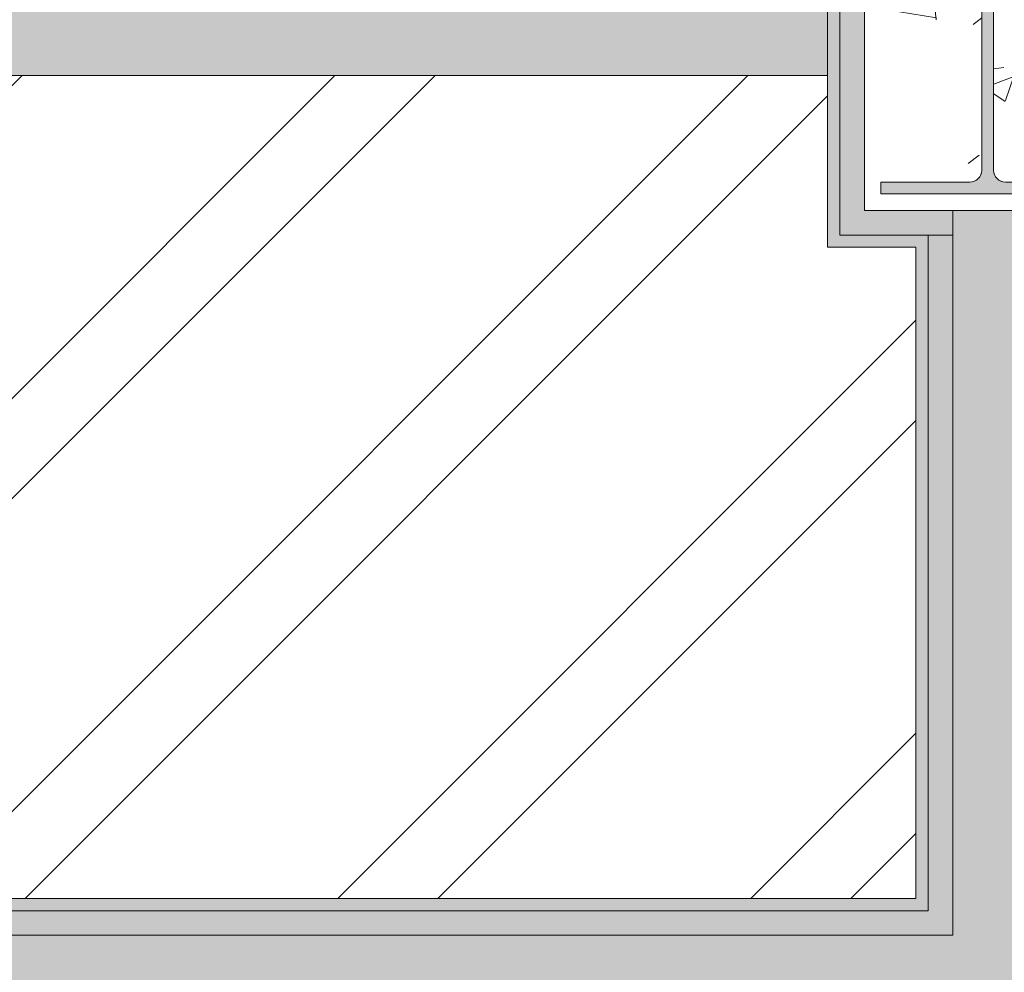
# Model space of a CAD drawing. Header units: millimetres. Extents: x -62758 to 78208, y -26429 to 33271.
# Tile 750 of 1056: x -19949 to -18749, y 28627 to 29787. Entities that reach past the tile are written whole.
import ezdxf

# ---------------------------------------------------------------- set-up
doc = ezdxf.new("R2010")
doc.units = ezdxf.units.MM
for name, color, linetype, lineweight in [('A-FLOR', 192, 'Continuous', 18), ('A-WALL', 113, 'Continuous', 18), ('A-WALL-PATT', 111, 'Continuous', 25), ('S-COLS', 52, 'Continuous', 9)]:
    doc.layers.add(name, color=color, linetype=linetype, lineweight=lineweight)

# ---------------------------------------------------------------- blocks, each defined once
blk = doc.blocks.new('_ARQPWR_Pilar perfil I - _TP15-5763025-PLANTA DE IMPERMEABILIZAÇÃO - TÉRREO')
at = {"layer": 'S-COLS', "lineweight": 5}
blk.add_hatch(color=256, dxfattribs=at).paths.add_polyline_path([(-105, 127), (-130, 127), (-130, 112.6), (-21.6, 112.6), (-11.4, 108.2), (-7.2, 98.2), (-7.2, -98.2), (-11.4, -108.4), (-21.6, -112.6), (-130, -112.6), (-130, -127), (130, -127), (130, -112.6), (21.6, -112.6), (11.4, -108.4), (7.2, -98.2), (7.2, 98.2), (11.4, 108.4), (21.6, 112.6), (130, 112.6), (130, 127), (-7.2, 127)])
at = {"layer": 'S-COLS', "color": 130, "lineweight": 5}
for p, q in [((130, 127), (-130, 127)), ((-130, 127), (-130, 112.6)), ((130, 112.6), (130, 127)), ((-130, 112.6), (-21.6, 112.6)), ((21.6, 112.6), (130, 112.6)), ((-7.2, 98.2), (-7.2, -98.2)), ((7.2, -98.2), (7.2, 98.2)), ((-21.6, -112.6), (-130, -112.6)), ((-130, -112.6), (-130, -127)), ((130, -112.6), (21.6, -112.6)), ((130, -127), (130, -112.6)), ((-130, -127), (130, -127))]:
    blk.add_line(p, q, dxfattribs=at)
for centre, start, end in [((-21.6, 98.2), 0, 90), ((21.6, 98.2), 90, 180), ((-21.6, -98.2), 270, 0), ((21.6, -98.2), 180, 270)]:
    blk.add_arc(centre, 14.4, start, end, dxfattribs=at)
blk = doc.blocks.new('FX-PNC-PILAR-TP61 - FX-PNC-PILAR-TP01-5760541-PLANTA DE IMPERMEABILIZAÇÃO - TÉRREO')
at = {"layer": 'S-COLS', "lineweight": 5}
h = blk.add_hatch(dxfattribs=at)
h.set_pattern_fill('FP_244', color=256, style=0, pattern_type=2)
h.set_pattern_definition([(50, (205569.47, -14211.78), (364.368, -31.8783), [38.1, -419.1]), (355, (205569.47, -14211.78), (-70.486, 382.1133), [30.48, -335.28]), (100.451, (205599.83, -14214.44), (293.885, 350.2334), [32.38, -356.18]), (46.184, (205569.47, -14110.2), (542.1585, -84.086), [57.15, -628.65]), (96.636, (205614.65, -14117.2), (474.805, 494.8554), [48.57, -534.27]), (351.184, (205569.47, -14110.2), (474.81, 494.85), [45.72, -502.92]), (21, (205620.27, -14135.58), (303.2285, -204.5305), [38.1, -419.1]), (326, (205620.27, -14135.58), (123.604, 368.376), [30.48, -335.28]), (71.451, (205645.54, -14152.62), (426.834, 163.8427), [32.38, -356.18]), (37.5, (205569.47, -14211.78), (6.17665, 169.11015), [16.764, -314.452, 16.764, -660.146]), (37.5, (205569.47, -14211.78), (6.17665, 169.11015), [-347.98, -323.596, 16.764, -319.786]), (7.5, (205569.47, -14211.78), (133.6389, 200.3615), [16.764, -177.292, 16.764, -435.102]), (7.5, (205569.47, -14211.78), (133.6389, 200.3615), [-210.82, -306.832, 16.764, -111.506]), (327.5, (205456.19, -14211.78), (271.1818, -11.45836), [16.764, -110.236, 16.764, -905.256]), (327.5, (205456.19, -14211.78), (271.1818, -11.45836), [-143.764, -379.476, 16.764, -509.016]), (317.5, (205405.39, -14211.78), (296.2585, 50.8528), [16.764, -148.336, 16.764, -619.76]), (317.5, (205405.39, -14211.78), (296.2585, 50.8528), [-181.864, -246.38, 16.764, -356.616])])
h.paths.add_polyline_path([(186847.4, 15342.9), (186949.9, 15342.9), (186949.9, 15636.9), (186649.9, 15636.9), (186649.9, 15342.9), (186832.4, 15342.9)])
h.paths.add_polyline_path([(186857.4, 15362.9), (186669.9, 15362.9), (186669.9, 15377.3), (186778.3, 15377.3), (186788.6, 15381.7), (186792.7, 15391.7), (186792.7, 15588.1), (186788.5, 15598.3), (186778.3, 15602.5), (186669.9, 15602.5), (186669.9, 15616.9), (186929.9, 15616.9), (186929.9, 15602.5), (186821.5, 15602.5), (186811.3, 15598.2), (186807.1, 15588.1), (186808, 15389.6), (186811.3, 15381.6), (186821.5, 15377.3), (186929.9, 15377.3), (186929.9, 15362.9), (186867.4, 15362.9)])
at = {"layer": 'S-COLS', "color": 130, "lineweight": 5}
for p, q in [((186649.9, 15636.9), (186649.9, 15342.9)), ((186712.4, 15636.9), (186649.9, 15636.9)), ((186757.4, 15636.9), (186712.4, 15636.9)), ((186949.9, 15636.9), (186757.4, 15636.9)), ((186949.9, 15625.1), (186949.9, 15636.9)), ((186949.9, 15535.1), (186949.9, 15625.1)), ((186949.9, 15525.1), (186949.9, 15535.1)), ((186949.9, 15515.1), (186949.9, 15525.1)), ((186949.9, 15342.9), (186949.9, 15515.1)), ((186649.9, 15342.9), (186712.4, 15342.9)), ((186712.4, 15342.9), (186757.4, 15342.9)), ((186757.4, 15342.9), (186847.4, 15342.9)), ((186847.4, 15342.9), (186867.4, 15342.9)), ((186867.4, 15342.9), (186949.9, 15342.9))]:
    blk.add_line(p, q, dxfattribs=at)
blk = doc.blocks.new('BE-PMSa-MOD-ARQ-ESCOLA-EX-000-R_0056_rvt-1-PLANTA DE IMPERMEABILIZAÇÃO - TÉRREO')
at = {"layer": 'A-WALL', "lineweight": 5}
for color, points in [(254, [(-22055.5, 29719.1), (-18964.5, 29719.1), (-18964.5, 29879.1), (-22055.5, 29879.1), (-22055.5, 29736.9)]), (9, [(-18949.5, 29524.7), (-18919.5, 29524.7), (-18919.5, 29848.7), (-18949.5, 29848.7), (-18949.5, 29603.5)]), (9, [(-18857, 29524.7), (-18812, 29524.7), (-18812, 29554.7), (-18919.5, 29554.7), (-18919.5, 29524.7), (-18899.5, 29524.7)]), (9, [(-18812, 28671.9), (-18812, 29524.7), (-18842, 29524.7), (-18842, 28671.9), (-18814.5, 28671.9)])]:
    blk.add_hatch(color=color, dxfattribs=at).paths.add_polyline_path(points)
at = {"layer": 'A-WALL'}
for points in [[(-18964.5, 29509.7), (-18949.5, 29509.8), (-18949.5, 29878.7), (-18964.5, 29878.7), (-18964.5, 29554.7)], [(-18857, 29509.7), (-18857, 29524.7), (-18949.5, 29524.7), (-18949.5, 29509.7), (-18919.5, 29509.7)], [(-18857, 28701.9), (-18842, 28701.9), (-18842, 29524.7), (-18857, 29524.7), (-18857, 28716.9)]]:
    blk.add_hatch(color=7, dxfattribs=at).paths.add_polyline_path(points)
h = blk.add_hatch(color=7, dxfattribs=at)
h.paths.add_polyline_path([(-18919.4, 28701.9), (-18857, 28701.9), (-18857, 28716.9), (-22202, 28716.9), (-22202, 28701.9), (-19068.5, 28701.9)])
h.paths.add_polyline_path([(-22342, 28701.9), (-22332, 28701.9), (-22332, 28716.9), (-22342, 28716.9)])
at = {"layer": 'A-WALL', "lineweight": 5}
h = blk.add_hatch(color=9, dxfattribs=at)
h.paths.add_polyline_path([(-18857, 28671.9), (-18842, 28671.9), (-18842, 28701.9), (-22232, 28701.9), (-22232, 28671.9), (-19068.5, 28671.9)])
h.paths.add_polyline_path([(-22332, 28671.9), (-22322, 28671.9), (-22322, 28701.9), (-22332, 28701.9), (-22332, 28686.3)])
at = {"layer": 'A-WALL-PATT', "lineweight": 5}
for points in [[(-18802, 28581.9), (-18722, 28581.9), (-18722, 29554.7), (-18812, 29554.7), (-18811.9, 28581.9)], [(-21354.4, 28581.9), (-18812, 28581.9), (-18812, 28671.9), (-22322, 28671.9), (-22322, 28581.9), (-21865.3, 28581.9)]]:
    blk.add_hatch(color=251, dxfattribs=at).paths.add_polyline_path(points)
at = {"layer": 'A-WALL', "color": 90, "lineweight": 9}
for p, q in [((-18964.5, 29848.7), (-18964.5, 29509.7)), ((-18919.5, 29554.7), (-18919.5, 29848.7)), ((-18857, 29554.7), (-18919.5, 29554.7)), ((-18964.5, 29509.7), (-18949.5, 29509.7)), ((-18949.5, 29509.7), (-18919.5, 29509.7)), ((-18919.5, 29509.7), (-18857, 29509.7)), ((-18857, 29509.7), (-18857, 28716.9)), ((-18857, 28716.9), (-22187, 28716.9))]:
    blk.add_line(p, q, dxfattribs=at)
at = {"layer": 'A-WALL', "color": 130, "lineweight": 5}
for p, q in [((-18949.5, 29524.7), (-18949.5, 29848.7)), ((-18812, 29524.7), (-18812, 29554.7)), ((-18812, 29554.7), (-18812, 29524.7)), ((-18919.5, 29524.7), (-18949.5, 29524.7)), ((-18857, 29524.7), (-18919.5, 29524.7)), ((-18842, 29524.7), (-18857, 29524.7)), ((-18842, 28701.9), (-18842, 29524.7)), ((-18812, 29524.7), (-18842, 29524.7)), ((-18812, 28671.9), (-18812, 29524.7)), ((-22202, 28701.9), (-18857, 28701.9)), ((-18842, 28701.9), (-18857, 28701.9)), ((-22232, 28671.9), (-18857, 28671.9)), ((-18842, 28671.9), (-18857, 28671.9)), ((-18812, 28671.9), (-18842, 28671.9))]:
    blk.add_line(p, q, dxfattribs=at)
at = {"layer": 'A-WALL', "color": 170, "lineweight": 5}
for p, q in [((-18964.5, 29719.1), (-22055.5, 29719.1)), ((-18722, 29554.7), (-18812, 29554.7))]:
    blk.add_line(p, q, dxfattribs=at)
at = {"layer": 'S-COLS', "color": 170, "lineweight": 5}
for name, p in [('FX-PNC-PILAR-TP61 - FX-PNC-PILAR-TP01-5760541-PLANTA DE IMPERMEABILIZAÇÃO - TÉRREO', (-205569.5, 14211.8)), ('_ARQPWR_Pilar perfil I - _TP15-5763025-PLANTA DE IMPERMEABILIZAÇÃO - TÉRREO', (-18769.5, 29701.7))]:
    blk.add_blockref(name, p, dxfattribs=at)

msp = doc.modelspace()

# ---------------------------------------------------------------- hatches: boundary and pattern name
at = {"layer": 'A-FLOR'}
h = msp.add_hatch(dxfattribs=at)
h.set_pattern_fill('FP_1', color=4, style=0, pattern_type=2)
h.set_pattern_definition([(45, (0, 0), (-251.4472, 251.4472), []), (45, (0, 381), (-251.447, 251.447), [])])
h.paths.add_polyline_path([(-18967.3, 28716.9), (-18857, 28716.9), (-18857, 29509.7), (-18964.5, 29509.7), (-18964.5, 29719.1), (-22055.5, 29719.1), (-22055.5, 29485.2), (-22187, 29485.2), (-22187, 28716.9), (-19310.8, 28716.9)])

# ---------------------------------------------------------------- block references
at = {"lineweight": 5}
msp.add_blockref('BE-PMSa-MOD-ARQ-ESCOLA-EX-000-R_0056_rvt-1-PLANTA DE IMPERMEABILIZAÇÃO - TÉRREO', (0, 0), dxfattribs=at)

doc.saveas('drawing.dxf')
